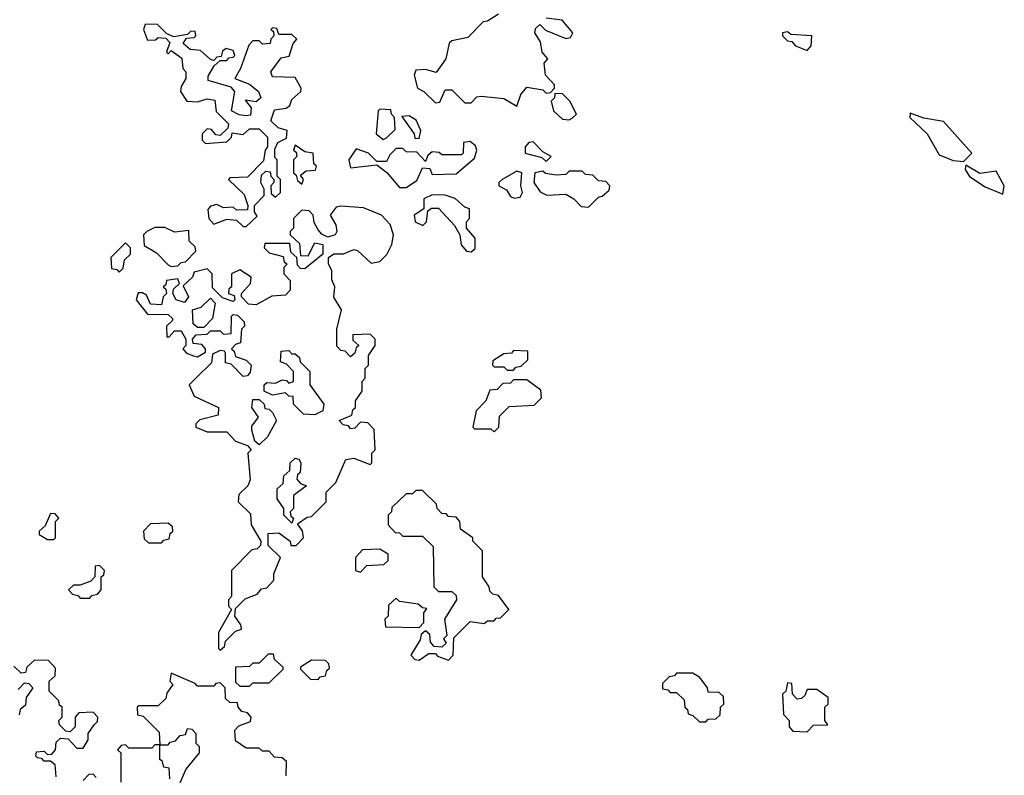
# Model space of a CAD drawing. Extents: x 2494106 to 2685573, y 758056 to 915185.
# Tile 311 of 507: x 2567230 to 2570250, y 906446 to 908765. Entities that reach past the tile are written whole.
import ezdxf

# ---------------------------------------------------------------- set-up
doc = ezdxf.new("R2010")
doc.units = 0

msp = doc.modelspace()

# ---------------------------------------------------------------- linework, layer by layer
at = {"layer": '0CON05XD'}
for points in [[(2568698.3, 908781.7), (2568665, 908760), (2568651.7, 908758.3), (2568605, 908710), (2568555, 908700), (2568547.5, 908692.5), (2568536.7, 908645), (2568507.5, 908602.5), (2568475, 908612.5), (2568445, 908610), (2568440, 908595), (2568450, 908555), (2568470, 908545), (2568505, 908510), (2568518.3, 908511.7), (2568535, 908550), (2568555, 908550), (2568595, 908510), (2568615, 908510), (2568631.7, 908528.3), (2568645, 908530), (2568715, 908523.3), (2568755, 908500)], [(2567925, 908130), (2567958.3, 908161.7), (2567950, 908175), (2567950, 908195), (2567980, 908225), (2567980, 908245), (2567970, 908265), (2567971.7, 908288.3), (2567985, 908300), (2567998.3, 908298.3), (2568000, 908285), (2568010, 908275), (2568010, 908265), (2568000, 908255), (2568001.7, 908231.7), (2568015, 908220), (2568030, 908235), (2568030, 908275), (2568020, 908285), (2568020, 908335), (2568012.5, 908342.5), (2568012.5, 908367.5), (2568021.7, 908388.3), (2568048.3, 908401.7), (2568050, 908425), (2568023, 908433), (2568000, 908455), (2568011.7, 908488.3), (2568047, 908493), (2568058.3, 908501.7), (2568065, 908520), (2568092.5, 908545), (2568093.3, 908555), (2568075, 908587.5), (2568005, 908590), (2568000, 908605), (2568031.7, 908648.3), (2568056.7, 908653.3), (2568068.3, 908691.7), (2568080, 908705), (2568065, 908720), (2568025, 908720), (2568018.3, 908738.3), (2568005, 908740), (2568000, 908735), (2568008.3, 908728.3), (2568010, 908715), (2568000, 908705), (2567998.3, 908691.7), (2567975, 908690), (2567965, 908700), (2567945, 908700), (2567933, 908687), (2567907.5, 908615), (2567890, 908585), (2567935, 908567.5), (2567962.5, 908545), (2567970, 908525), (2567955, 908512.5), (2567921.7, 908518.3), (2567940, 908495), (2567938.3, 908471.7), (2567925, 908470), (2567903, 908473), (2567880, 908485), (2567890, 908545), (2567878.3, 908558.3), (2567808.3, 908578.3), (2567808.3, 908591.7), (2567827, 908623), (2567845, 908640), (2567865, 908640), (2567871.7, 908648.3), (2567885, 908650), (2567890, 908655), (2567885, 908670), (2567863, 908677), (2567851.7, 908668.3), (2567848.3, 908651.7), (2567835, 908650), (2567825, 908640), (2567815, 908642.5), (2567785, 908670), (2567753, 908673), (2567731.7, 908691.7), (2567741.7, 908708.3), (2567765, 908710), (2567770, 908715), (2567768.3, 908728.3), (2567755, 908730), (2567745, 908720), (2567702.5, 908712.5), (2567681.7, 908721.7), (2567651.7, 908751.7), (2567615, 908750), (2567610, 908735), (2567621.7, 908701.7), (2567647, 908703), (2567655, 908710), (2567678.3, 908708.3), (2567690, 908695), (2567680, 908665), (2567685, 908660), (2567695, 908670), (2567727, 908647), (2567730, 908615), (2567740, 908605), (2567740, 908585), (2567725, 908560), (2567723.3, 908545), (2567742.5, 908515), (2567775, 908512.5), (2567805, 908522.5), (2567828.3, 908518.3), (2567833, 908483), (2567870, 908445), (2567868.3, 908431.7), (2567845, 908410), (2567831.7, 908411.7), (2567818.3, 908428.3), (2567805, 908430), (2567790, 908415), (2567790, 908395), (2567800, 908385), (2567865, 908390), (2567880, 908405), (2567881.7, 908418.3), (2567915, 908412.5), (2567935, 908430), (2567965, 908430), (2567990, 908405), (2567990, 908375), (2567982.5, 908365), (2567978.3, 908331.7), (2567928.3, 908281.7), (2567875, 908280), (2567870, 908275), (2567918.3, 908228.3), (2567930, 908195), (2567928.3, 908181.7), (2567895, 908180), (2567885, 908190), (2567855, 908187.5), (2567835, 908197.5), (2567815, 908192.5), (2567807, 908183), (2567810, 908155), (2567825, 908137.5), (2567865, 908152.5), (2567895, 908150), (2567915, 908130), (2567925, 908130)], [(2568755, 908500), (2568767.5, 908535), (2568785, 908557.5), (2568835, 908550), (2568845, 908540), (2568858.3, 908541.7), (2568870, 908555), (2568870, 908565), (2568842.5, 908595), (2568838.3, 908631.7), (2568850, 908645), (2568832.5, 908665), (2568827, 908697), (2568810, 908725), (2568811.7, 908738.3), (2568825, 908750), (2568843, 908733), (2568905, 908707.5), (2568919.3, 908710.7), (2568926.7, 908725), (2568893.6, 908763.6), (2568845, 908770)], [(2569645, 908670), (2569657.5, 908685), (2569660, 908715), (2569595, 908720), (2569585, 908727.5), (2569570, 908725), (2569570, 908715), (2569585, 908700), (2569598.3, 908698.3), (2569610, 908685), (2569645, 908670)], [(2568915, 908457.5), (2568925, 908462.5), (2568937.5, 908475), (2568917.5, 908515), (2568895, 908537.5), (2568871.7, 908538.3), (2568870, 908525), (2568860, 908515), (2568867.5, 908485), (2568895, 908460), (2568915, 908457.5)], [(2568345, 908397.5), (2568355, 908402.5), (2568381.7, 908428.3), (2568380, 908465), (2568370, 908475), (2568368.3, 908488.3), (2568335, 908490), (2568330, 908485), (2568323.3, 908415), (2568345, 908397.5)], [(2570125, 908330), (2570150, 908355), (2570063, 908453), (2570003, 908463), (2569961.7, 908478.3), (2569960, 908465), (2570013.3, 908415), (2570050.7, 908350.7), (2570093, 908333), (2570125, 908330)], [(2568455, 908400), (2568460, 908425), (2568446.4, 908456.4), (2568425, 908470), (2568401.7, 908468.3), (2568440, 908415), (2568441.7, 908401.7), (2568455, 908400)], [(2568415, 908250), (2568448.3, 908271.7), (2568465, 908310), (2568488.3, 908308.3), (2568495, 908290), (2568568.3, 908291.7), (2568625, 908340), (2568632.5, 908365), (2568628.3, 908378.3), (2568611.7, 908391.7), (2568591.7, 908388.3), (2568590, 908355), (2568585, 908350), (2568525, 908350), (2568517, 908357), (2568495, 908360), (2568481.7, 908348.3), (2568475, 908330), (2568448.3, 908358.3), (2568415, 908360), (2568405, 908370), (2568385, 908370), (2568365, 908350), (2568355, 908330), (2568325, 908330), (2568300, 908355), (2568261.7, 908368.3), (2568240, 908335), (2568245, 908310), (2568325, 908320), (2568356.4, 908296.4), (2568395, 908250), (2568415, 908250)], [(2568845, 908330), (2568860, 908345), (2568835, 908360), (2568805, 908390), (2568791.7, 908388.3), (2568780, 908375), (2568780, 908355), (2568831.7, 908341.7), (2568845, 908330)], [(2568095, 908260), (2568100, 908275), (2568091.7, 908288.3), (2568108.3, 908301.7), (2568137, 908303), (2568140, 908315), (2568132.5, 908322.5), (2568130, 908355), (2568105, 908360), (2568075, 908380), (2568070, 908365), (2568078.3, 908358.3), (2568080, 908345), (2568070, 908335), (2568070, 908295), (2568078.3, 908288.3), (2568081.7, 908271.7), (2568095, 908260)], [(2568747, 908217), (2568765, 908220), (2568772.5, 908235), (2568767.5, 908255), (2568770, 908295), (2568755, 908300), (2568710, 908275), (2568700, 908265), (2568700, 908255), (2568723, 908243), (2568735, 908222.5), (2568747, 908217)], [(2568975, 908190), (2569005, 908220), (2569017, 908223), (2569038.3, 908241.7), (2569040, 908255), (2569028.3, 908268.3), (2569005, 908270), (2568988.3, 908288.3), (2568965, 908290), (2568955, 908300), (2568915, 908300), (2568905, 908290), (2568875, 908287.5), (2568843, 908293), (2568835, 908300), (2568810, 908295), (2568806.7, 908265), (2568826.4, 908236.4), (2568847, 908227), (2568905, 908230), (2568930, 908215), (2568951.7, 908191.7), (2568975, 908190)], [(2570245, 908230), (2570250, 908255), (2570225, 908300), (2570175, 908292.5), (2570131.7, 908318.3), (2570130, 908305), (2570143.6, 908283.6), (2570191.7, 908251.7), (2570245, 908230)], [(2568615, 908052.5), (2568627, 908063), (2568627.5, 908095), (2568600, 908125), (2568600, 908145), (2568610, 908155), (2568610, 908185), (2568595, 908190), (2568566.1, 908216.1), (2568535, 908226.7), (2568495, 908227.5), (2568470, 908215), (2568470, 908185), (2568440, 908165), (2568442.5, 908145), (2568467, 908133), (2568477.5, 908145), (2568481.7, 908178.3), (2568493, 908187), (2568515, 908186.7), (2568563.6, 908133.6), (2568580, 908105), (2568583.9, 908073.9), (2568600, 908055), (2568615, 908052.5)], [(2567845, 906830), (2567858.3, 906841.7), (2567861.7, 906858.3), (2567891.7, 906888.3), (2567910, 906895), (2567908.3, 906908.3), (2567890, 906935), (2567891.7, 906958.3), (2567921.7, 906988.3), (2567958.3, 907001.7), (2567971.7, 907018.3), (2567988.3, 907021.7), (2568010, 907045), (2568010, 907065), (2568030, 907115), (2567991.7, 907151.7), (2567991.7, 907188.3), (2568025, 907190), (2568060, 907165), (2568061.7, 907151.7), (2568078.3, 907151.7), (2568100, 907175), (2568097, 907197), (2568081.7, 907218.3), (2568111.7, 907238.3), (2568125, 907240), (2568170, 907285), (2568170, 907315), (2568200, 907345), (2568230, 907415), (2568255, 907420), (2568305, 907400), (2568310, 907405), (2568310, 907435), (2568320, 907445), (2568317, 907507), (2568298.3, 907528.3), (2568275, 907530), (2568258.3, 907511.7), (2568245, 907510), (2568238.3, 907518.3), (2568221.7, 907521.7), (2568210, 907535), (2568248.3, 907551.7), (2568251.7, 907568.3), (2568260, 907575), (2568260, 907595), (2568280, 907625), (2568280, 907655), (2568290, 907665), (2568290, 907695), (2568300, 907705), (2568300, 907735), (2568320, 907765), (2568320, 907785), (2568305, 907800), (2568251.7, 907798.3), (2568251.7, 907781.7), (2568270, 907765), (2568261.7, 907758.3), (2568258.3, 907741.7), (2568245, 907730), (2568228.3, 907748.3), (2568215, 907750), (2568203, 907763), (2568202.5, 907815), (2568217.5, 907875), (2568193.6, 907913.6), (2568196.7, 907945), (2568187, 907967), (2568187.5, 907995), (2568177.5, 908015), (2568177.5, 908035), (2568193.6, 908046.4), (2568223, 908047), (2568255, 908060), (2568266.4, 908056.4), (2568308.3, 908018.3), (2568335, 908023.3), (2568355.9, 908044.1), (2568371.2, 908075), (2568376.7, 908105), (2568366.1, 908136.1), (2568340, 908165), (2568285, 908187.5), (2568215, 908192.5), (2568200.7, 908189.3), (2568182.5, 908165), (2568200, 908135), (2568202.5, 908115), (2568197.5, 908105), (2568175, 908097.5), (2568157, 908107), (2568145, 908120), (2568133, 908143), (2568130, 908165), (2568118.3, 908178.3), (2568095, 908180), (2568070, 908155), (2568070, 908125), (2568060, 908115), (2568060, 908105), (2568088.3, 908078.3), (2568091.7, 908041.7), (2568115, 908040), (2568135, 908080), (2568160, 908075), (2568160, 908045), (2568105, 908000), (2568091.7, 908001.7), (2568081.7, 908011.7), (2568080, 908035), (2568061.7, 908051.7), (2568058.3, 908078.3), (2567981.7, 908078.3), (2567980, 908065), (2567995, 908050), (2568038.3, 908038.3), (2568041.7, 908021.7), (2568050, 908015), (2568040, 908005), (2568040, 907985), (2568060, 907965), (2568060, 907935), (2568045, 907920), (2568003, 907917), (2567955, 907890), (2567931.7, 907891.7), (2567910, 907915), (2567910, 907925), (2567937.5, 907955), (2567940, 907975), (2567905, 907997.5), (2567880, 907985), (2567880, 907945), (2567871.7, 907938.3), (2567870, 907925), (2567888.3, 907918.3), (2567890, 907905), (2567885, 907900), (2567851.7, 907911.7), (2567821.7, 907941.7), (2567820, 907985), (2567805, 908000), (2567765, 907990), (2567760, 907975), (2567731.7, 907948.3), (2567747.5, 907915), (2567735, 907897.5), (2567710, 907905), (2567700, 907925), (2567701.7, 907938.3), (2567720, 907955), (2567715, 907970), (2567680, 907965), (2567678.3, 907951.7), (2567670, 907945), (2567678.3, 907938.3), (2567680, 907925), (2567670, 907915), (2567665, 907890), (2567631.7, 907891.7), (2567619.3, 907919.3), (2567607, 907927), (2567593.3, 907926.7), (2567587.5, 907905), (2567621.7, 907861.7), (2567685, 907860), (2567698.3, 907848.3), (2567698.3, 907841.7), (2567680, 907825), (2567681.7, 907791.7), (2567688.3, 907791.7), (2567705, 907810), (2567725, 907810), (2567740, 907785), (2567740, 907765), (2567730, 907755), (2567741.7, 907741.7), (2567763, 907733), (2567775, 907730), (2567800, 907745), (2567800, 907755), (2567788.3, 907768.3), (2567761.7, 907771.7), (2567760, 907785), (2567771.7, 907798.3), (2567805, 907800), (2567815, 907810), (2567845, 907810), (2567855, 907800), (2567878.3, 907801.7), (2567880, 907855), (2567885, 907860), (2567898.3, 907858.3), (2567918.3, 907838.3), (2567920, 907825), (2567910, 907815), (2567907, 907773), (2567891.7, 907768.3), (2567880, 907755), (2567888.3, 907748.3), (2567891.7, 907731.7), (2567925, 907720), (2567940, 907705), (2567937, 907683), (2567928.3, 907671.7), (2567915, 907670), (2567878.3, 907708.3), (2567861.7, 907711.7), (2567861.7, 907741.7), (2567858.3, 907748.3), (2567845, 907750), (2567821.7, 907738.3), (2567818.3, 907711.7), (2567770, 907665), (2567750, 907645), (2567765, 907610), (2567840, 907575), (2567838.3, 907551.7), (2567783, 907537), (2567770, 907525), (2567770, 907515), (2567805, 907500), (2567865, 907500), (2567891.7, 907471.7), (2567928.3, 907458.3), (2567940, 907445), (2567930, 907435), (2567937, 907353), (2567930, 907335), (2567901.7, 907308.3), (2567900, 907285), (2567938.3, 907248.3), (2567940, 907215), (2567970, 907165), (2567968.3, 907151.7), (2567958.3, 907141.7), (2567941.7, 907138.3), (2567880, 907075), (2567880, 906995), (2567870, 906985), (2567870, 906965), (2567880, 906955), (2567840, 906885), (2567840, 906835), (2567845, 906830)], [(2567695, 908007.5), (2567715, 908010), (2567725, 908020), (2567738.3, 908021.7), (2567770, 908055), (2567768.3, 908068.3), (2567750, 908085), (2567748.3, 908118.3), (2567705, 908112.5), (2567675, 908127.5), (2567645, 908127.5), (2567620, 908115), (2567610, 908105), (2567611.7, 908071.7), (2567649.3, 908049.3), (2567685, 908012.5), (2567695, 908007.5)], [(2567535, 907990), (2567547.5, 908002.5), (2567551.7, 908028.3), (2567570, 908045), (2567570, 908065), (2567555, 908080), (2567510, 908035), (2567511.7, 908001.7), (2567528.3, 907998.3), (2567535, 907990)], [(2567795, 907820), (2567775, 907820), (2567761.7, 907831.7), (2567760, 907875), (2567787, 907883), (2567815, 907910), (2567830, 907895), (2567821.7, 907848.3), (2567795, 907820)], [(2568135, 907552.5), (2568100, 907555), (2568070, 907585), (2568068.3, 907608.3), (2568055, 907610), (2568045, 907620), (2568005, 907612.5), (2567980, 907625), (2567980, 907645), (2567988.3, 907651.7), (2568015, 907650), (2568035, 907660), (2568048.3, 907658.3), (2568055, 907650), (2568070, 907655), (2568070, 907685), (2568048.3, 907708.3), (2568030, 907715), (2568031.7, 907748.3), (2568055, 907750), (2568065, 907740), (2568075, 907740), (2568088.3, 907728.3), (2568090, 907715), (2568120, 907685), (2568120, 907645), (2568162.5, 907585), (2568160, 907565), (2568135, 907552.5)], [(2568745, 907690), (2568751.7, 907698.3), (2568768.3, 907701.7), (2568788.3, 907721.7), (2568788.3, 907748.3), (2568745, 907750), (2568738.3, 907741.7), (2568715, 907740), (2568681.7, 907718.3), (2568680, 907705), (2568685, 907700), (2568715, 907700), (2568725, 907690), (2568745, 907690)], [(2568685, 907500), (2568700, 907515), (2568701.7, 907548.3), (2568731.7, 907578.3), (2568808.3, 907581.7), (2568830, 907605), (2568828.3, 907628.3), (2568785, 907660), (2568745, 907660), (2568735, 907650), (2568711.7, 907648.3), (2568695, 907630), (2568671.7, 907628.3), (2568660, 907595), (2568630, 907565), (2568620, 907515), (2568625, 907510), (2568675, 907510), (2568685, 907500)], [(2567965, 907460), (2567951.7, 907471.7), (2567942.5, 907505), (2567942.5, 907517.5), (2567962.5, 907545), (2567942.5, 907575), (2567945, 907600), (2567965, 907600), (2567980, 907585), (2567981.7, 907571.7), (2567995, 907570), (2568005, 907560), (2568017.5, 907535), (2567990, 907485), (2567965, 907460)], [(2568065, 907220), (2568040, 907245), (2568040, 907265), (2568020, 907295), (2568020, 907325), (2568038.3, 907341.7), (2568040, 907365), (2568058.3, 907381.7), (2568060, 907405), (2568075, 907420), (2568086.4, 907416.4), (2568092.5, 907405), (2568090, 907375), (2568081.7, 907368.3), (2568080, 907355), (2568091.7, 907341.7), (2568110, 907335), (2568070, 907305), (2568070, 907265), (2568060, 907255), (2568061.7, 907241.7), (2568070, 907235), (2568065, 907220)], [(2568545, 906800), (2568560, 906815), (2568561.7, 906868.3), (2568611.7, 906918.3), (2568655, 906912.5), (2568665, 906920), (2568685, 906920), (2568691.7, 906928.3), (2568705, 906930), (2568730, 906955), (2568698.3, 906998.3), (2568681.7, 907001.7), (2568671.7, 907011.7), (2568670, 907025), (2568650, 907055), (2568650, 907135), (2568620, 907165), (2568620, 907175), (2568581.7, 907201.7), (2568580, 907225), (2568568.3, 907238.3), (2568545, 907240), (2568538.3, 907248.3), (2568525, 907250), (2568510, 907265), (2568508.3, 907278.3), (2568465, 907320), (2568445, 907320), (2568435, 907310), (2568415, 907310), (2568371.7, 907268.3), (2568370, 907255), (2568360, 907245), (2568360, 907215), (2568381.7, 907191.7), (2568395, 907190), (2568405, 907180), (2568465, 907180), (2568498.3, 907148.3), (2568500, 907025), (2568515, 907010), (2568555, 907010), (2568568.3, 906998.3), (2568570, 906985), (2568532.5, 906925), (2568540, 906875), (2568530, 906865), (2568538.3, 906851.7), (2568525, 906840), (2568501.7, 906841.7), (2568490, 906855), (2568488.3, 906878.3), (2568475, 906890), (2568461.7, 906878.3), (2568458.3, 906861.7), (2568430, 906815), (2568441.7, 906801.7), (2568455, 906800), (2568485, 906820), (2568505, 906820), (2568511.7, 906811.7), (2568545, 906800)], [(2567335, 907170), (2567340, 907175), (2567340, 907225), (2567350, 907235), (2567338.3, 907248.3), (2567325, 907250), (2567308.3, 907211.7), (2567290, 907195), (2567290, 907185), (2567315, 907170), (2567335, 907170)], [(2567665, 907160), (2567671.7, 907168.3), (2567688.3, 907171.7), (2567691.7, 907188.3), (2567700, 907195), (2567698.3, 907208.3), (2567685, 907220), (2567631.7, 907218.3), (2567610, 907195), (2567611.7, 907171.7), (2567625, 907160), (2567665, 907160)], [(2568275, 907070), (2568295, 907090), (2568347, 907093), (2568360, 907105), (2568360, 907125), (2568335, 907140), (2568281.7, 907138.3), (2568260, 907115), (2568260, 907075), (2568275, 907070)], [(2567445, 906990), (2567451.7, 906998.3), (2567468.3, 907001.7), (2567480, 907015), (2567480, 907055), (2567488.3, 907061.7), (2567490, 907075), (2567475, 907090), (2567461.7, 907088.3), (2567460, 907055), (2567448.3, 907041.7), (2567415, 907030), (2567395, 907030), (2567380, 907015), (2567391.7, 907001.7), (2567408.3, 906998.3), (2567415, 906990), (2567445, 906990)], [(2568455, 906900), (2568470, 906915), (2568470, 906945), (2568478.3, 906958.3), (2568465, 906960), (2568451.7, 906971.7), (2568395, 906980), (2568385, 906990), (2568361.7, 906968.3), (2568360, 906935), (2568350, 906925), (2568351.7, 906901.7), (2568455, 906900)], [(2567935, 906720), (2567945, 906730), (2567995, 906730), (2568038.3, 906771.7), (2568038.3, 906778.3), (2568011.7, 906801.7), (2568008.3, 906818.3), (2567991.7, 906818.3), (2567965, 906790), (2567945, 906790), (2567935, 906780), (2567891.7, 906778.3), (2567891.7, 906731.7), (2567905, 906720), (2567935, 906720)], [(2567341.7, 906441.7), (2567338.3, 906478.3), (2567325, 906490), (2567305, 906490), (2567298.3, 906498.3), (2567285, 906500), (2567280, 906505), (2567281.7, 906518.3), (2567305, 906520), (2567315, 906510), (2567328.3, 906511.7), (2567340, 906525), (2567341.7, 906548.3), (2567355, 906560), (2567378.3, 906558.3), (2567405, 906530), (2567425, 906530), (2567440, 906555), (2567440, 906575), (2567458.3, 906601.7), (2567468.3, 906611.7), (2567470, 906625), (2567455, 906640), (2567411.7, 906638.3), (2567400, 906625), (2567400, 906595), (2567385, 906580), (2567371.7, 906581.7), (2567351.7, 906601.7), (2567350, 906615), (2567360, 906625), (2567360, 906655), (2567351.7, 906661.7), (2567350, 906675), (2567320, 906705), (2567320, 906735), (2567338.3, 906751.7), (2567340, 906775), (2567318.3, 906798.3), (2567275, 906800), (2567251.7, 906778.3), (2567248.3, 906761.7), (2567235, 906760), (2567211.7, 906781.7)], [(2568145, 906740), (2568151.7, 906748.3), (2568168.3, 906751.7), (2568171.7, 906768.3), (2568180, 906775), (2568178.3, 906788.3), (2568168.3, 906798.3), (2568125, 906800), (2568091.7, 906778.3), (2568091.7, 906771.7), (2568121.7, 906741.7), (2568145, 906740)], [(2568047.5, 906445), (2568048.3, 906488.3), (2568035, 906500), (2568011.7, 906501.7), (2567995, 906520), (2567975, 906520), (2567965, 906530), (2567925, 906530), (2567891.7, 906551.7), (2567890, 906585), (2567901.7, 906598.3), (2567938.3, 906611.7), (2567940, 906625), (2567928.3, 906638.3), (2567911.7, 906641.7), (2567900, 906655), (2567898.3, 906668.3), (2567875, 906670), (2567861.7, 906681.7), (2567860, 906715), (2567845, 906730), (2567831.7, 906728.3), (2567825, 906720), (2567775, 906720), (2567768.3, 906728.3), (2567695, 906760), (2567690, 906735), (2567700, 906725), (2567681.7, 906698.3), (2567678.3, 906681.7), (2567655, 906660), (2567595, 906660), (2567590, 906655), (2567591.7, 906631.7), (2567608.3, 906628.3), (2567658.3, 906578.3), (2567660, 906540), (2567685, 906540), (2567691.7, 906548.3), (2567708.3, 906551.7), (2567721.7, 906568.3), (2567738.3, 906571.7), (2567745, 906590), (2567758.3, 906588.3), (2567770, 906575), (2567770, 906545), (2567780, 906535), (2567780, 906515), (2567740, 906465), (2567695, 906360)], [(2569335, 906610), (2569341.7, 906618.3), (2569365, 906620), (2569378.3, 906631.7), (2569380, 906655), (2569390, 906665), (2569388.3, 906688.3), (2569375, 906700), (2569341.7, 906701.7), (2569340, 906715), (2569316.4, 906746.4), (2569295, 906760), (2569245, 906760), (2569238.3, 906751.7), (2569221.7, 906748.3), (2569201.7, 906728.3), (2569201.7, 906711.7), (2569218.3, 906708.3), (2569225, 906700), (2569245, 906700), (2569268.3, 906678.3), (2569270, 906655), (2569278.3, 906648.3), (2569280, 906635), (2569295, 906630), (2569315, 906610), (2569335, 906610)], [(2567225, 906710), (2567245, 906730), (2567258.3, 906728.3), (2567270, 906715), (2567250, 906685), (2567248.3, 906661.7), (2567231.7, 906648.3), (2567228.3, 906631.7)], [(2569645, 906580), (2569665, 906600), (2569708.3, 906601.7), (2569700, 906615), (2569700, 906655), (2569710, 906665), (2569710, 906685), (2569675, 906710), (2569645, 906710), (2569638.3, 906691.7), (2569628.3, 906681.7), (2569615, 906680), (2569600, 906695), (2569598.3, 906728.3), (2569585, 906730), (2569580, 906705), (2569570, 906695), (2569573, 906633), (2569590, 906615), (2569590, 906595), (2569601.7, 906581.7), (2569645, 906580)], [(2567690, 906435), (2567688.3, 906468.3), (2567671.7, 906471.7), (2567668.3, 906488.3), (2567660, 906495), (2567660, 906540), (2567645, 906540), (2567635, 906530), (2567565, 906530), (2567555, 906540), (2567541.7, 906538.3), (2567530, 906525), (2567540, 906515), (2567540, 906425)], [(2567465, 906440), (2567455, 906450), (2567441.7, 906448.3), (2567425, 906430)]]:
    msp.add_lwpolyline(points, dxfattribs=at)

doc.saveas('drawing.dxf')
